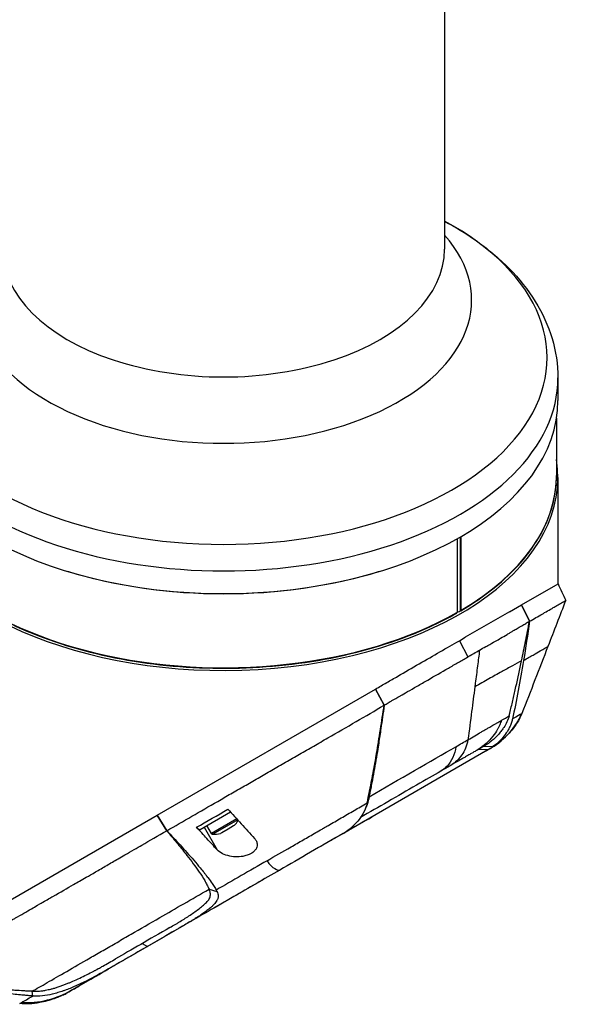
# Model space of a CAD drawing. Header units: millimetres. Extents: x 0 to 4378, y 0 to 2376.
# Tile 265 of 299: x 2780 to 2878, y 1511 to 1685. Entities that reach past the tile are written whole.
import ezdxf

# ---------------------------------------------------------------- set-up
doc = ezdxf.new("R2010")
doc.units = ezdxf.units.MM
doc.header["$LTSCALE"] = 0.2
doc.layers.add('01_Object Line', color=4, linetype='Continuous')

# ---------------------------------------------------------------- blocks, each defined once
blk = doc.blocks.new('A$Ce83b9b79')
for p, q in [((235.53, 806.42), (235.53, 624.82)), ((255.53, 602.14), (255.53, 598.13)), ((255.28, 595), (255.28, 584.91)), ((255.53, 584.58), (255.53, 565.82)), ((237.72, 573.74), (237.72, 560.72)), ((238.28, 574.07), (238.28, 561.04)), ((238.42, 574.15), (238.42, 561.13)), ((249.1, 562.11), (255.54, 565.82)), ((246.96, 560.87), (249.09, 562.1)), ((249.1, 562.11), (249.09, 562.1)), ((250.5, 559.19), (249.09, 562.1)), ((249.1, 562.11), (250.52, 559.19)), ((246.96, 560.87), (239.15, 556.36)), ((250.5, 559.19), (250.52, 559.19)), ((238.13, 555.77), (239.15, 556.36)), ((238.13, 555.77), (239.6, 552.89)), ((241.15, 549.85), (241.15, 549.85)), ((184.82, 524.99), (223.33, 547.23)), ((223.35, 547.24), (223.33, 547.23)), ((224.86, 544.37), (223.33, 547.23)), ((223.35, 547.24), (224.87, 544.39)), ((244, 537.02), (242.43, 537.12)), ((243.15, 536.48), (218.96, 522.52)), ((243.15, 536.48), (241.51, 536.59)), ((195.66, 527.51), (195.66, 527.51)), ((156.22, 508.48), (184.81, 524.99)), ((184.82, 524.99), (184.81, 524.99)), ((186.5, 522.24), (184.81, 524.99)), ((184.82, 524.99), (186.52, 522.24)), ((192.39, 522.44), (197.77, 525.54)), ((189.79, 524.13), (189.79, 524.13)), ((190.19, 524.36), (190.19, 524.36)), ((194.38, 521.75), (193.59, 523.13)), ((198.86, 524.33), (194.38, 521.75)), ((194.47, 524.4), (194.47, 524.4)), ((199.02, 524.15), (194.61, 521.61)), ((198.31, 523.08), (197.32, 522.51)), ((198.42, 523.15), (198.31, 523.08)), ((186.5, 522.24), (186.52, 522.24)), ((191.77, 522.84), (191.77, 522.84)), ((193.11, 522.85), (195.41, 518.86)), ((196.22, 521.88), (196, 521.75)), ((197.32, 522.51), (196.22, 521.88)), ((218.96, 522.52), (217.75, 521.82)), ((218.96, 522.52), (218.77, 522.53)), ((203.6, 513.64), (194.78, 508.55)), ((193.97, 511.92), (195.36, 511.5)), ((193.16, 509.25), (193.16, 509.25)), ((194.78, 508.55), (194.77, 508.55)), ((188.41, 505.95), (188.41, 505.95)), ((188.79, 506.17), (188.79, 506.17)), ((189.53, 505.52), (169.11, 493.73)), ((182.14, 502.31), (183.09, 501.81)), ((162.86, 493.07), (162.77, 493.91)), ((169.11, 493.73), (168.9, 493.61)), ((169.71, 494.08), (169.72, 494.08))]:
    blk.add_line(p, q)
for centre, radius, start, end in [((194.81, 526.61), 5, 316.2602, 329.3174), ((194.62, 521.89), 0.28, 210, 267.7308), ((194.81, 526.61), 5, 267.7308, 283.7398)]:
    blk.add_arc(centre, radius, start, end)
for centre, major_axis, ratio, start_param, end_param in [((196.53, 605.72), (-57.09, 0), 0.57735, 5.464399, 10.243564), ((196.53, 615.86), (-43.77, 0), 0.57735, 5.811978, 9.895986), ((196.53, 624.82), (-39, 0), 0.57735, 0, 3.141593), ((196.53, 602.14), (-59, 0), 0.57735, 0, 3.141593), ((196.53, 598.13), (59, 0), 0.57735, 3.141593, 6.283185), ((196.53, 584.58), (59, 0), 0.57735, 3.355979, 6.375275), ((196.53, 584.91), (-58.75, 0), 0.57735, 0, 2.347684), ((196.53, 584.91), (58.75, 0), 0.57735, 5.506298, 6.283185), ((196.53, 597.97), (58.75, 0), 0.57735, 4.224569, 5.200208), ((237.57, 560.8), (0.1, -0.173), 0.57735, 6.278955, 7.068567), ((238.28, 561.21), (0.1, -0.173), 0.57735, 5.508442, 7.068564), ((140.04, 476.94), (103.32, 59.66), 0.00002, 6.21956, 6.220464), ((140.04, 476.94), (103.32, 59.66), 0.00002, 6.262744, 6.282391), ((179.93, 499.97), (66.45, 38.37), 0.000088, 0.870588, 0.965681), ((190.89, 525.05), (-1.51, 2.61), 0.17703, 2.466786, 3.141724), ((220.51, 526.36), (62.75, 36.23), 0.000016, 1.833717, 1.985474), ((162.62, 510.27), (-1.46, 2.62), 0.788394, 4.170763, 4.170769), ((184.72, 530.06), (8.62, -22.2), 0.643813, 0.08711, 0.104264), ((229.88, 531.75), (69.35, 40.02), 0.000011, 3.255298, 3.401154)]:
    blk.add_ellipse(centre, major_axis=major_axis, ratio=ratio, start_param=start_param, end_param=end_param)
for points, knots in [([(235.53, 629.79), (237.42, 628.77), (239.22, 627.67), (243.1, 624.94), (245.11, 623.26), (248.68, 619.64), (250.23, 617.69), (252.8, 613.56), (253.81, 611.38), (255.17, 606.84), (255.53, 604.49), (255.53, 602.14)], [4.6777091, 4.6777091, 4.6777091, 4.6777091, 4.8092514, 4.8092514, 4.9813853, 4.9813853, 5.1535193, 5.1535193, 5.3256532, 5.3256532, 5.4977871, 5.4977871, 5.4977871, 5.4977871]), ([(137.78, 584.91), (137.78, 581.29), (138.78, 577.67), (142.7, 570.8), (145.62, 567.54), (153.08, 561.72), (157.63, 559.16), (167.9, 554.99), (173.61, 553.39), (185.61, 551.3), (191.9, 550.82), (204.43, 551.02), (210.66, 551.7), (222.45, 554.17), (227.99, 555.96), (234.58, 558.96), (236.16, 559.77), (237.67, 560.63)], [5.497787, 5.497787, 5.497787, 5.497787, 5.815627, 5.815627, 6.135019, 6.135019, 6.455516, 6.455516, 6.776069, 6.776069, 7.096524, 7.096524, 7.416945, 7.416945, 7.737415, 7.737415, 7.845462, 7.845462, 7.845462, 7.845462]), ([(238.38, 561.04), (240.52, 562.29), (242.48, 563.64), (246.03, 566.5), (247.61, 568.01), (250.35, 571.16), (251.51, 572.79), (253.38, 576.15), (254.09, 577.88), (255.04, 581.37), (255.28, 583.14), (255.28, 584.91)], [1.5793155, 1.5793155, 1.5793155, 1.5793155, 1.7346913, 1.7346913, 1.8900671, 1.8900671, 2.0454429, 2.0454429, 2.2008187, 2.2008187, 2.3561945, 2.3561945, 2.3561945, 2.3561945]), ([(250.52, 559.19), (251.28, 559.63), (252.04, 560.06), (252.76, 560.47), (253.01, 560.62), (253.33, 560.8), (253.68, 561.01), (254.13, 561.26), (254.37, 561.4), (254.48, 561.47), (254.8, 561.65), (255.01, 561.78), (255.16, 561.86), (255.37, 561.98), (255.55, 562.09), (255.72, 562.19), (256.06, 562.38), (256.31, 562.53), (256.5, 562.64), (256.51, 562.64), (256.51, 562.64), (256.51, 562.64), (256.63, 562.71), (256.79, 562.8), (256.86, 562.85), (256.89, 562.86), (256.9, 562.87), (256.9, 562.87)], [-1, -1, -1, -1, -0.875, -0.875, -0.875, -0.8125, -0.8125, -0.8125, -0.75, -0.75, -0.75, -0.6875, -0.6875, -0.6875, -0.625, -0.625, -0.625, -0.5000062, -0.5000062, -0.5000062, -0.4961503, -0.4961503, -0.4961503, -0.375, -0.375, -0.375, -0.3312562, -0.3312562, -0.3312562, -0.3312562]), ([(241.7, 554.11), (242.07, 554.32), (242.42, 554.52), (242.9, 554.79), (243.02, 554.85), (243.61, 555.18), (244.08, 555.45), (244.82, 555.86), (245.12, 556.03), (245.81, 556.42), (246.19, 556.65), (246.75, 556.98), (246.94, 557.08), (247.28, 557.29), (247.43, 557.38), (247.72, 557.56), (247.85, 557.64), (248.22, 557.86), (248.45, 558), (248.82, 558.22), (248.99, 558.32), (249.37, 558.53), (249.62, 558.68), (249.94, 558.87), (250.07, 558.94), (250.24, 559.04), (250.31, 559.08), (250.4, 559.13), (250.45, 559.16), (250.5, 559.19)], [0, 0, 0, 0, 0.166671, 0.166671, 0.221871, 0.221871, 0.444489, 0.444489, 0.598255, 0.598255, 0.802929, 0.802929, 0.904924, 0.904924, 0.994423, 0.994423, 1.072733, 1.072733, 1.212093, 1.212093, 1.315259, 1.315259, 1.467472, 1.467472, 1.537706, 1.537706, 1.574978, 1.574978, 1.639288, 1.639288, 1.639288, 1.639288]), ([(249.11, 552.23), (249.35, 553.38), (249.59, 554.53), (250.05, 556.86), (250.28, 558.03), (250.5, 559.19)], [0.0000004, 0.0000004, 0.0000004, 0.0000004, 0.4665484, 0.4665484, 0.9319989, 0.9319989, 0.9319989, 0.9319989]), ([(223.35, 547.24), (223.68, 547.43), (224.01, 547.62), (224.34, 547.81), (224.66, 548), (224.99, 548.19), (225.32, 548.37), (225.64, 548.56), (225.97, 548.75), (226.3, 548.94), (226.62, 549.13), (226.94, 549.31), (227.27, 549.5), (228.56, 550.24), (229.82, 550.98), (231.07, 551.69), (232.31, 552.41), (233.53, 553.11), (234.71, 553.8), (235.89, 554.48), (237.03, 555.14), (238.13, 555.77)], [-1, -1, -1, -1, -0.9375, -0.9375, -0.9375, -0.875, -0.875, -0.875, -0.8125, -0.8125, -0.8125, -0.75, -0.75, -0.75, -0.5, -0.5, -0.5, -0.25, -0.25, -0.25, 0, 0, 0, 0]), ([(249.46, 552.27), (250.1, 552.64), (250.66, 552.96), (251.63, 553.52), (252.04, 553.76), (252.72, 554.15), (252.99, 554.31), (253.41, 554.55), (253.56, 554.64), (253.72, 554.74), (253.76, 554.76), (253.76, 554.76)], [0, 0, 0, 0, 0.125, 0.125, 0.25, 0.25, 0.375, 0.375, 0.5, 0.5, 0.6008592, 0.6008592, 0.6008592, 0.6008592]), ([(224.87, 544.39), (225.1, 544.52), (225.33, 544.66), (225.82, 544.94), (226.1, 545.1), (226.7, 545.45), (227.16, 545.71), (227.71, 546.03), (227.77, 546.06), (228.41, 546.44), (229.46, 547.04), (231.31, 548.11), (231.94, 548.47), (233.79, 549.54), (235.01, 550.24), (236.78, 551.26), (237.36, 551.59), (238.5, 552.24), (239.05, 552.57), (239.6, 552.89)], [-1.925983, -1.925983, -1.925983, -1.925983, -1.875869, -1.875869, -1.820686, -1.820686, -1.653095, -1.653095, -1.624088, -1.624088, -1.164895, -1.164895, -0.929585, -0.929585, -0.463526, -0.463526, -0.231599, -0.231599, 0, 0, 0, 0]), ([(239.6, 552.89), (239.84, 553.04), (240.24, 553.27), (241.02, 553.71), (241.36, 553.91), (241.7, 554.11)], [-0.3421384, -0.3421384, -0.3421384, -0.3421384, -0.1542602, -0.1542602, -0.0000058, -0.0000058, -0.0000058, -0.0000058]), ([(241.7, 554.11), (241.58, 553.18), (241.46, 552.25), (241.34, 551.33), (241.21, 550.31), (241.08, 549.29), (240.95, 548.27), (240.92, 548.05), (240.89, 547.84), (240.86, 547.62)], [0.0000102, 0.0000102, 0.0000102, 0.0000102, 0.1757406, 0.1757406, 0.1757406, 0.3694067, 0.3694067, 0.3694067, 0.4102717, 0.4102717, 0.4102717, 0.4102717]), ([(249.11, 552.23), (248.63, 551.96), (248.09, 551.66), (247.21, 551.17), (246.91, 551), (246.43, 550.74), (246.26, 550.65), (245.93, 550.47), (245.76, 550.37), (245.23, 550.08), (244.86, 549.88), (244.1, 549.46), (243.72, 549.24), (242.93, 548.8), (242.53, 548.57), (241.71, 548.11), (241.29, 547.87), (240.86, 547.62)], [0, 0, 0, 0, 0.25, 0.25, 0.375, 0.375, 0.4375, 0.4375, 0.5, 0.5, 0.625, 0.625, 0.75, 0.75, 0.875, 0.875, 1, 1, 1, 1]), ([(247.1, 543.28), (247.28, 544), (247.45, 544.73), (247.79, 546.19), (247.96, 546.92), (248.47, 549.17), (248.79, 550.7), (249.11, 552.23)], [0.000002, 0.000002, 0.000002, 0.000002, 0.303764, 0.303764, 0.607969, 0.607969, 1.235162, 1.235162, 1.235162, 1.235162]), ([(249.46, 552.27), (249.15, 550.44), (248.85, 548.67), (248.52, 546.96), (248.2, 545.24), (247.87, 543.57), (247.51, 541.95)], [0.3954379, 0.3954379, 0.3954379, 0.3954379, 0.6978194, 0.6978194, 0.6978194, 0.9999999, 0.9999999, 0.9999999, 0.9999999]), ([(240.86, 547.62), (240.68, 546.17), (240.49, 544.73), (240.3, 543.28), (240.08, 541.62), (239.87, 539.95), (239.65, 538.29)], [0.4102717, 0.4102717, 0.4102717, 0.4102717, 0.6847034, 0.6847034, 0.6847034, 1, 1, 1, 1]), ([(186.52, 522.24), (189.42, 523.91), (192.41, 525.64), (195.5, 527.42), (196.28, 527.87), (197.05, 528.32), (197.84, 528.77), (198.62, 529.22), (199.41, 529.67), (200.21, 530.13), (200.6, 530.36), (201, 530.59), (201.4, 530.82), (201.8, 531.05), (202.2, 531.28), (202.61, 531.51), (203.01, 531.74), (203.41, 531.97), (203.81, 532.21), (204.22, 532.44), (204.62, 532.68), (205.03, 532.91), (205.84, 533.38), (206.66, 533.85), (207.48, 534.32), (208.3, 534.79), (209.12, 535.26), (209.94, 535.74), (210.77, 536.21), (211.6, 536.69), (212.43, 537.17), (213.26, 537.65), (214.09, 538.13), (214.92, 538.61), (216.59, 539.57), (218.25, 540.53), (219.91, 541.49), (221.58, 542.46), (223.23, 543.42), (224.86, 544.37)], [0, 0, 0, 0, 0.25, 0.25, 0.25, 0.3125, 0.3125, 0.3125, 0.375, 0.375, 0.375, 0.40625, 0.40625, 0.40625, 0.4375, 0.4375, 0.4375, 0.46875, 0.46875, 0.46875, 0.5, 0.5, 0.5, 0.5625, 0.5625, 0.5625, 0.625, 0.625, 0.625, 0.6875, 0.6875, 0.6875, 0.75, 0.75, 0.75, 0.875, 0.875, 0.875, 1, 1, 1, 1]), ([(221.85, 527.13), (222.01, 527.8), (222.14, 528.48), (222.28, 529.16), (222.29, 529.2), (222.29, 529.23), (222.3, 529.27), (222.43, 529.93), (222.57, 530.59), (222.69, 531.25), (222.71, 531.32), (222.72, 531.39), (222.73, 531.46), (222.86, 532.1), (222.98, 532.75), (223.09, 533.39), (223.11, 533.49), (223.13, 533.58), (223.14, 533.67), (223.26, 534.31), (223.37, 534.95), (223.48, 535.59), (223.5, 535.69), (223.52, 535.8), (223.53, 535.91), (223.64, 536.55), (223.75, 537.18), (223.85, 537.82), (223.86, 537.84), (223.86, 537.87), (223.87, 537.9), (223.98, 538.62), (224.1, 539.35), (224.21, 540.08), (224.44, 541.51), (224.65, 542.94), (224.86, 544.37)], [0, 0, 0, 0, 0.1206948, 0.1206948, 0.1206948, 0.1274688, 0.1274688, 0.1274688, 0.2438816, 0.2438816, 0.2438816, 0.256112, 0.256112, 0.256112, 0.3692231, 0.3692231, 0.3692231, 0.3854414, 0.3854414, 0.3854414, 0.4964218, 0.4964218, 0.4964218, 0.5152549, 0.5152549, 0.5152549, 0.6251524, 0.6251524, 0.6251524, 0.6298026, 0.6298026, 0.6298026, 0.7550606, 0.7550606, 0.7550606, 1, 1, 1, 1]), ([(224.87, 544.39), (224.67, 542.96), (224.48, 541.6), (224.29, 540.3), (224.16, 539.42), (224.03, 538.56), (223.9, 537.72), (223.82, 537.22), (223.75, 536.72), (223.67, 536.23), (223.44, 534.83), (223.21, 533.49), (222.97, 532.2), (222.85, 531.54), (222.73, 530.88), (222.6, 530.21), (222.53, 529.88), (222.47, 529.55), (222.41, 529.21), (222.34, 528.89), (222.29, 528.63), (222.25, 528.43), (222.24, 528.35), (222.22, 528.28), (222.21, 528.22)], [0.0000737, 0.0000737, 0.0000737, 0.0000737, 0.25, 0.25, 0.25, 0.4058701, 0.4058701, 0.4058701, 0.5, 0.5, 0.5, 0.75, 0.75, 0.75, 0.875, 0.875, 0.875, 0.9375, 0.9375, 0.9375, 0.9829974, 0.9829974, 0.9829974, 0.9999998, 0.9999998, 0.9999998, 0.9999998]), ([(246.91, 542.49), (246.82, 542.14), (246.69, 541.8), (246.36, 541.09), (246.18, 540.77), (245.86, 540.28), (245.73, 540.09), (245.52, 539.8), (245.44, 539.7), (245.27, 539.49), (245.17, 539.38), (244.89, 539.06), (244.69, 538.85), (244.33, 538.51), (244.17, 538.36), (243.77, 538.02), (243.52, 537.82), (243.12, 537.55), (242.99, 537.46), (242.72, 537.28), (242.58, 537.2), (242.43, 537.12)], [-1.073421, -1.073421, -1.073421, -1.073421, -0.902098, -0.902098, -0.749165, -0.749165, -0.648905, -0.648905, -0.59156, -0.59156, -0.52565, -0.52565, -0.394132, -0.394132, -0.295251, -0.295251, -0.147629, -0.147629, -0.073806, -0.073806, 0, 0, 0, 0]), ([(249.17, 542.92), (248.9, 542.2), (248.52, 541.53), (247.51, 540.08), (246.84, 539.33), (245.77, 538.32), (245.41, 538.02), (244.66, 537.43), (244.27, 537.15), (243.88, 536.91)], [0, 0, 0, 0, 0.2282958, 0.2282958, 0.5289704, 0.5289704, 0.6700251, 0.6700251, 0.8124596, 0.8124596, 0.8124596, 0.8124596]), ([(245.54, 541.7), (245.64, 541.76), (245.77, 541.83), (245.92, 541.92), (246.13, 542.04), (246.24, 542.1), (246.28, 542.12), (246.5, 542.25), (246.71, 542.38), (246.91, 542.49)], [-1, -1, -1, -1, -0.75, -0.75, -0.75, -0.5, -0.5, -0.5, -0.0001638, -0.0001638, -0.0001638, -0.0001638]), ([(246.91, 542.49), (246.91, 542.51), (246.92, 542.53), (246.93, 542.57), (246.93, 542.59), (246.94, 542.61)], [0.00009691, 0.00009691, 0.00009691, 0.00009691, 0.01189059, 0.01189059, 0.02363788, 0.02363788, 0.02363788, 0.02363788]), ([(246.94, 542.61), (246.94, 542.62), (246.94, 542.62), (246.94, 542.62), (246.95, 542.66), (246.96, 542.7), (246.97, 542.75), (246.98, 542.79), (246.99, 542.83), (247, 542.87), (247.01, 542.91), (247.02, 542.96), (247.03, 543), (247.04, 543.04), (247.05, 543.08), (247.06, 543.12), (247.07, 543.16), (247.08, 543.21), (247.09, 543.25), (247.1, 543.26), (247.1, 543.27), (247.1, 543.28)], [0.0018334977, 0.0018334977, 0.0018334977, 0.0018334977, 0.001846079, 0.001846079, 0.001846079, 0.0020216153, 0.0020216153, 0.0020216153, 0.0021970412, 0.0021970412, 0.0021970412, 0.0023726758, 0.0023726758, 0.0023726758, 0.0025477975, 0.0025477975, 0.0025477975, 0.0027235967, 0.0027235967, 0.0027235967, 0.0027691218, 0.0027691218, 0.0027691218, 0.0027691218]), ([(239.65, 538.29), (240.07, 538.54), (240.47, 538.77), (240.86, 538.99), (241.24, 539.21), (241.62, 539.43), (241.99, 539.65), (242.07, 539.69), (242.15, 539.74), (242.23, 539.78), (242.52, 539.95), (242.8, 540.11), (243.07, 540.27), (243.18, 540.33), (243.29, 540.4), (243.4, 540.46), (243.55, 540.55), (243.78, 540.68), (244.06, 540.84), (244.2, 540.92), (244.35, 541.01), (244.51, 541.1), (244.64, 541.18), (244.78, 541.26), (244.93, 541.34), (245.12, 541.46), (245.33, 541.57), (245.54, 541.7)], [0, 0, 0, 0, 0.1719472, 0.1719472, 0.1719472, 0.3438944, 0.3438944, 0.3438944, 0.3809524, 0.3809524, 0.3809524, 0.5158418, 0.5158418, 0.5158418, 0.5714286, 0.5714286, 0.5714286, 0.7453821, 0.7453821, 0.7453821, 0.830817, 0.830817, 0.830817, 0.9018777, 0.9018777, 0.9018777, 1, 1, 1, 1]), ([(245.54, 541.7), (245.53, 541.64), (245.51, 541.59), (245.49, 541.53), (245.4, 541.25), (245.29, 540.96), (245.16, 540.69), (245.08, 540.53), (245, 540.38), (244.92, 540.22), (244.88, 540.15), (244.8, 540), (244.66, 539.78), (244.45, 539.45), (244.16, 539.03), (243.76, 538.57), (243.37, 538.12), (242.95, 537.71), (242.51, 537.34), (242.4, 537.25), (242.29, 537.16), (242.17, 537.07), (242.12, 537.02), (242, 536.93), (241.82, 536.81), (241.57, 536.63), (241.31, 536.47), (241.06, 536.33)], [0.0000936, 0.0000936, 0.0000936, 0.0000936, 0.0237319, 0.0237319, 0.0237319, 0.1428571, 0.1428571, 0.1428571, 0.2142857, 0.2142857, 0.2142857, 0.2857143, 0.2857143, 0.2857143, 0.5, 0.5, 0.5, 0.75, 0.75, 0.75, 0.8125, 0.8125, 0.8125, 0.875, 0.875, 0.875, 1, 1, 1, 1]), ([(247.51, 541.95), (247.49, 541.85), (247.47, 541.76), (247.44, 541.67), (247.38, 541.43), (247.3, 541.2), (247.22, 540.98), (247.13, 540.76), (247.03, 540.55), (246.93, 540.35), (246.82, 540.14), (246.71, 539.95), (246.6, 539.76), (246.36, 539.38), (246.1, 539.04), (245.83, 538.71), (245.56, 538.39), (245.27, 538.08), (244.96, 537.8), (244.65, 537.52), (244.33, 537.26), (244, 537.02)], [-1, -1, -1, -1, -0.960972, -0.960972, -0.960972, -0.8541973, -0.8541973, -0.8541973, -0.7474227, -0.7474227, -0.7474227, -0.640648, -0.640648, -0.640648, -0.4270987, -0.4270987, -0.4270987, -0.2135493, -0.2135493, -0.2135493, 0, 0, 0, 0]), ([(239.65, 538.29), (239.56, 537.74), (239.41, 537.25), (239.22, 536.81), (239.03, 536.37), (238.81, 535.97), (238.56, 535.61), (238.3, 535.23), (238.02, 534.89), (237.7, 534.59), (237.38, 534.28), (237.03, 534), (236.63, 533.77)], [0, 0, 0, 0, 0.247386, 0.247386, 0.247386, 0.494772, 0.494772, 0.494772, 0.747386, 0.747386, 0.747386, 1, 1, 1, 1]), ([(242.43, 537.12), (242.34, 537.07), (242.24, 537.01), (242.13, 536.95), (241.88, 536.8), (241.57, 536.62), (241.22, 536.42)], [-1, -1, -1, -1, -0.7241178, -0.7241178, -0.7241178, -0.0920505, -0.0920505, -0.0920505, -0.0920505]), ([(241.06, 536.33), (240.87, 536.22), (240.6, 536.06), (240.23, 535.85), (240.16, 535.81), (240.08, 535.76), (239.99, 535.71), (239.73, 535.56), (239.47, 535.41), (239.22, 535.26), (239.03, 535.16), (238.84, 535.05), (238.65, 534.94)], [-1, -1, -1, -1, -0.586918, -0.586918, -0.586918, -0.5, -0.5, -0.5, -0.211781, -0.211781, -0.211781, 0, 0, 0, 0]), ([(243.19, 536.5), (243.09, 536.44), (242.96, 536.37), (242.65, 536.19), (242.45, 536.08), (242.23, 535.95)], [0.5823729, 0.5823729, 0.5823729, 0.5823729, 0.9004598, 0.9004598, 1.2669951, 1.2669951, 1.2669951, 1.2669951]), ([(238.65, 534.94), (238.45, 534.82), (238.24, 534.7), (238.02, 534.57), (237.59, 534.33), (237.13, 534.06), (236.63, 533.77)], [-1, -1, -1, -1, -0.662973, -0.662973, -0.662973, 0, 0, 0, 0]), ([(234.88, 532.76), (233.57, 532.01), (232.1, 531.15), (228.94, 529.33), (227.22, 528.34), (223.9, 526.42), (222.28, 525.49), (220.68, 524.56)], [0, 0, 0, 0, 0.557684, 0.557684, 1.151594, 1.151594, 1.708804, 1.708804, 1.708804, 1.708804]), ([(222.21, 528.22), (222.11, 527.77), (222.02, 527.31), (221.83, 526.75), (221.79, 526.65), (221.74, 526.55)], [0.0000092, 0.0000092, 0.0000092, 0.0000092, 0.1933782, 0.1933782, 0.239512, 0.239512, 0.239512, 0.239512]), ([(204.2, 516.94), (205.59, 517.74), (206.99, 518.55), (208.43, 519.38), (208.78, 519.58), (209.14, 519.79), (209.5, 520), (209.86, 520.21), (210.23, 520.42), (210.59, 520.63), (211.32, 521.05), (212.05, 521.47), (212.79, 521.9), (213.16, 522.11), (213.53, 522.32), (213.9, 522.54), (214.09, 522.65), (214.27, 522.75), (214.46, 522.86), (214.64, 522.97), (214.83, 523.08), (215.02, 523.18), (215.39, 523.4), (215.77, 523.62), (216.15, 523.83), (216.52, 524.05), (216.9, 524.27), (217.28, 524.49), (217.65, 524.71), (218.03, 524.92), (218.41, 525.14), (218.79, 525.36), (219.17, 525.58), (219.56, 525.8), (220.32, 526.24), (221.08, 526.69), (221.85, 527.13)], [-1, -1, -1, -1, -0.75, -0.75, -0.75, -0.6875, -0.6875, -0.6875, -0.625, -0.625, -0.625, -0.5, -0.5, -0.5, -0.4375, -0.4375, -0.4375, -0.40625, -0.40625, -0.40625, -0.375, -0.375, -0.375, -0.3125, -0.3125, -0.3125, -0.25, -0.25, -0.25, -0.1875, -0.1875, -0.1875, -0.125, -0.125, -0.125, 0, 0, 0, 0]), ([(221.85, 527.13), (221.76, 526.72), (221.49, 525.6), (220.14, 523.84), (219.81, 523.47), (219.1, 522.8), (218.73, 522.48), (218.34, 522.2)], [0.0000064, 0.0000064, 0.0000064, 0.0000064, 0.1740467, 0.1740467, 0.2246228, 0.2246228, 0.2745832, 0.2745832, 0.2745832, 0.2745832]), ([(197.31, 526.04), (198.09, 525.18), (198.87, 524.32), (200.44, 522.59), (201.22, 521.73), (201.98, 520.89)], [0.000001, 0.000001, 0.000001, 0.000001, 0.550472, 0.550472, 1.110624, 1.110624, 1.110624, 1.110624]), ([(140.59, 495.72), (140.87, 495.88), (141.21, 496.09), (141.65, 496.34), (142, 496.54), (142.44, 496.79), (143.01, 497.12), (143.08, 497.16), (143.23, 497.25), (143.47, 497.38), (143.56, 497.44), (143.68, 497.5), (143.81, 497.58), (144.15, 497.77), (144.44, 497.94), (144.67, 498.07), (145.14, 498.34), (145.76, 498.7), (146.59, 499.18), (146.99, 499.41), (147.39, 499.65), (147.81, 499.89), (148.12, 500.07), (148.43, 500.25), (148.75, 500.43), (149.51, 500.87), (150.32, 501.34), (151.16, 501.83), (151.46, 502), (151.82, 502.21), (152.26, 502.46), (152.77, 502.76), (153.16, 502.99), (153.43, 503.15), (153.6, 503.24), (153.72, 503.31), (153.78, 503.35), (154.24, 503.61), (154.71, 503.88), (155.18, 504.16), (155.82, 504.53), (156.31, 504.81), (156.63, 505), (156.65, 505.01), (156.66, 505.02), (156.68, 505.03), (157.65, 505.59), (158.65, 506.16), (159.69, 506.77), (159.86, 506.87), (160.03, 506.96), (160.2, 507.06), (161.19, 507.63), (162.12, 508.17), (162.96, 508.65), (163.18, 508.78), (163.56, 508.99), (164.1, 509.31), (164.27, 509.41), (164.46, 509.51), (164.67, 509.63), (165.39, 510.05), (165.98, 510.39), (166.42, 510.64), (167.74, 511.4), (168.96, 512.1), (170.08, 512.75), (170.76, 513.13), (171.49, 513.56), (172.28, 514.02), (172.8, 514.32), (173.35, 514.63), (173.92, 514.96), (174.58, 515.34), (175.24, 515.72), (175.91, 516.11), (176.57, 516.5), (177.25, 516.89), (177.94, 517.29), (178.35, 517.53), (178.75, 517.76), (179.14, 517.98), (180.27, 518.64), (181.27, 519.22), (182.13, 519.71), (183.5, 520.5), (184.95, 521.34), (186.5, 522.24)], [-1, -1, -1, -1, -0.9375, -0.9375, -0.9375, -0.875, -0.875, -0.875, -0.8528979, -0.8528979, -0.8528979, -0.84375, -0.84375, -0.84375, -0.8125, -0.8125, -0.8125, -0.75, -0.75, -0.75, -0.7138981, -0.7138981, -0.7138981, -0.6875, -0.6875, -0.6875, -0.625, -0.625, -0.625, -0.5982143, -0.5982143, -0.5982143, -0.5763525, -0.5763525, -0.5763525, -0.5625, -0.5625, -0.5625, -0.53125, -0.53125, -0.53125, -0.5, -0.5, -0.5, -0.4990096, -0.4990096, -0.4990096, -0.4375, -0.4375, -0.4375, -0.4283694, -0.4283694, -0.4283694, -0.375, -0.375, -0.375, -0.3512462, -0.3512462, -0.3512462, -0.34375, -0.34375, -0.34375, -0.3125, -0.3125, -0.3125, -0.25, -0.25, -0.25, -0.2121786, -0.2121786, -0.2121786, -0.1875, -0.1875, -0.1875, -0.15625, -0.15625, -0.15625, -0.125, -0.125, -0.125, -0.1091039, -0.1091039, -0.1091039, -0.0625, -0.0625, -0.0625, 0, 0, 0, 0]), ([(186.5, 522.24), (186.59, 522.13), (186.68, 522.02), (187.34, 521.24), (187.9, 520.57), (188.99, 519.23), (189.53, 518.56), (190.8, 516.94), (191.61, 515.86), (192.59, 514.44), (192.92, 513.94), (193.35, 513.19), (193.48, 512.94), (193.74, 512.42), (193.84, 512.17), (193.97, 511.92)], [-2.140307, -2.140307, -2.140307, -2.140307, -2.071245, -2.071245, -1.648117, -1.648117, -1.228346, -1.228346, -0.636843, -0.636843, -0.321811, -0.321811, -0.164589, -0.164589, 0, 0, 0, 0]), ([(186.52, 522.24), (187.3, 521.4), (188.08, 520.57), (188.85, 519.73), (189.67, 518.83), (190.48, 517.93), (191.26, 517.03), (191.66, 516.58), (192.04, 516.12), (192.42, 515.67), (192.65, 515.39), (192.88, 515.11), (193.1, 514.84)], [-1, -1, -1, -1, -0.7573218, -0.7573218, -0.7573218, -0.4967513, -0.4967513, -0.4967513, -0.3664661, -0.3664661, -0.3664661, -0.2872955, -0.2872955, -0.2872955, -0.2872955]), ([(195.41, 518.86), (194.8, 519.53), (194.2, 520.18), (192.99, 521.51), (192.38, 522.18), (191.77, 522.84)], [0.000001, 0.000001, 0.000001, 0.000001, 0.4368792, 0.4368792, 0.8702118, 0.8702118, 0.8702118, 0.8702118]), ([(217.62, 521.74), (217.72, 521.8), (217.82, 521.86), (218.07, 522.01), (218.2, 522.11), (218.34, 522.2)], [0.0247868, 0.0247868, 0.0247868, 0.0247868, 0.0865317, 0.0865317, 0.1730601, 0.1730601, 0.1730601, 0.1730601]), ([(201.98, 520.89), (202.13, 520.73), (202.24, 520.56), (202.41, 520.18), (202.46, 519.97), (202.46, 519.49), (202.38, 519.21), (202.11, 518.81), (202, 518.67), (201.75, 518.45), (201.63, 518.36), (201.36, 518.19), (201.21, 518.11), (200.81, 517.93), (200.55, 517.85), (199.85, 517.68), (199.4, 517.63), (198.5, 517.62), (198.05, 517.67), (197.16, 517.85), (196.73, 518), (195.97, 518.37), (195.65, 518.6), (195.41, 518.86)], [-1.233507, -1.233507, -1.233507, -1.233507, -1.130725, -1.130725, -1.019151, -1.019151, -0.880702, -0.880702, -0.809203, -0.809203, -0.755026, -0.755026, -0.69834, -0.69834, -0.615166, -0.615166, -0.479801, -0.479801, -0.336168, -0.336168, -0.170407, -0.170407, -0.000001, -0.000001, -0.000001, -0.000001]), ([(206.46, 515.3), (203.63, 513.66), (200.91, 512.09), (195.23, 508.81), (192.3, 507.12), (189.57, 505.55)], [0.000015, 0.000015, 0.000015, 0.000015, 1.123547, 1.123547, 2.483622, 2.483622, 2.483622, 2.483622]), ([(193.77, 513.96), (193.69, 514.07), (193.61, 514.19), (193.52, 514.3), (193.51, 514.31), (193.5, 514.32), (193.5, 514.33), (193.46, 514.37), (193.43, 514.41), (193.4, 514.46), (193.3, 514.58), (193.2, 514.71), (193.1, 514.84)], [0.00589664, 0.00589664, 0.00589664, 0.00589664, 0.006613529, 0.006613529, 0.006613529, 0.006685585, 0.006685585, 0.006685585, 0.006959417, 0.006959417, 0.006959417, 0.00777951, 0.00777951, 0.00777951, 0.00777951]), ([(193.77, 513.96), (194.04, 513.61), (194.29, 513.26), (194.53, 512.91), (194.68, 512.67), (194.83, 512.44), (194.98, 512.2), (195.05, 512.09), (195.12, 511.97), (195.18, 511.85), (195.2, 511.82), (195.21, 511.79), (195.23, 511.76)], [-0.2047521, -0.2047521, -0.2047521, -0.2047521, -0.1058955, -0.1058955, -0.1058955, -0.0407529, -0.0407529, -0.0407529, -0.0081816, -0.0081816, -0.0081816, 0, 0, 0, 0]), ([(162.77, 493.91), (163.51, 494.34), (164.4, 494.85), (165.42, 495.44), (166.44, 496.03), (167.59, 496.69), (168.86, 497.42), (170.12, 498.15), (171.5, 498.95), (172.98, 499.8), (173.72, 500.23), (174.49, 500.67), (175.28, 501.13), (176.08, 501.59), (176.9, 502.07), (177.73, 502.54), (178.55, 503.02), (179.37, 503.49), (180.21, 503.98), (181.82, 504.91), (183.53, 505.89), (185.3, 506.92), (186.66, 507.7), (188.06, 508.51), (189.5, 509.34), (190.95, 510.17), (192.44, 511.03), (193.97, 511.92)], [0, 0, 0, 0, 0.1448174, 0.1448174, 0.1448174, 0.2896349, 0.2896349, 0.2896349, 0.4344523, 0.4344523, 0.4344523, 0.506861, 0.506861, 0.506861, 0.5792697, 0.5792697, 0.5792697, 0.6516784, 0.6516784, 0.6516784, 0.7896349, 0.7896349, 0.7896349, 0.8948175, 0.8948175, 0.8948175, 1, 1, 1, 1]), ([(187.08, 505.16), (187.39, 505.34), (187.69, 505.52), (187.99, 505.7), (188.14, 505.78), (188.29, 505.87), (188.44, 505.96), (188.59, 506.05), (188.74, 506.14), (188.89, 506.23), (189.18, 506.41), (189.48, 506.6), (189.78, 506.79), (190.36, 507.16), (190.94, 507.54), (191.49, 507.93), (191.76, 508.12), (192.03, 508.32), (192.28, 508.52), (192.54, 508.71), (192.78, 508.92), (193.02, 509.12), (193.25, 509.33), (193.47, 509.54), (193.66, 509.75), (193.75, 509.86), (193.84, 509.97), (193.91, 510.07), (193.98, 510.18), (194.04, 510.29), (194.09, 510.4), (194.19, 510.62), (194.23, 510.85), (194.22, 511.09), (194.21, 511.22), (194.19, 511.34), (194.15, 511.48), (194.13, 511.55), (194.1, 511.62), (194.07, 511.69), (194.05, 511.77), (194.01, 511.84), (193.97, 511.92)], [-0.9834439, -0.9834439, -0.9834439, -0.9834439, -0.8942433, -0.8942433, -0.8942433, -0.8495311, -0.8495311, -0.8495311, -0.8048189, -0.8048189, -0.8048189, -0.7153946, -0.7153946, -0.7153946, -0.5365459, -0.5365459, -0.5365459, -0.4471216, -0.4471216, -0.4471216, -0.3576972, -0.3576972, -0.3576972, -0.2682729, -0.2682729, -0.2682729, -0.2235607, -0.2235607, -0.2235607, -0.1788486, -0.1788486, -0.1788486, -0.0894242, -0.0894242, -0.0894242, -0.0447121, -0.0447121, -0.0447121, -0.022356, -0.022356, -0.022356, 0, 0, 0, 0]), ([(195.36, 511.5), (195.47, 511.25), (195.57, 510.99), (195.58, 510.64), (195.58, 510.58), (195.56, 510.46), (195.55, 510.39), (195.52, 510.26), (195.49, 510.19), (195.44, 510.05), (195.4, 509.98), (195.23, 509.67), (195.04, 509.43), (194.68, 509.06), (194.53, 508.92), (194.18, 508.62), (193.96, 508.43), (193.52, 508.09), (193.29, 507.92), (192.82, 507.58), (192.57, 507.41), (192.06, 507.06), (191.79, 506.89), (191.37, 506.63), (191.22, 506.54), (190.92, 506.35), (190.77, 506.26), (190.27, 505.96), (189.94, 505.76), (189.6, 505.56), (189.55, 505.54), (189.52, 505.52)], [0, 0, 0, 0, 0.166642, 0.166642, 0.202724, 0.202724, 0.243109, 0.243109, 0.287119, 0.287119, 0.331501, 0.331501, 0.492861, 0.492861, 0.584529, 0.584529, 0.704765, 0.704765, 0.820318, 0.820318, 0.936351, 0.936351, 1.057692, 1.057692, 1.122476, 1.122476, 1.189603, 1.189603, 1.342252, 1.342252, 1.371829, 1.371829, 1.371829, 1.371829]), ([(195.23, 511.76), (195.25, 511.73), (195.26, 511.7), (195.27, 511.67), (195.3, 511.61), (195.33, 511.55), (195.36, 511.5)], [-1, -1, -1, -1, -0.667725, -0.667725, -0.667725, 0, 0, 0, 0]), ([(189.52, 505.52), (188.96, 505.19), (187.9, 504.58), (185.3, 503.08), (184.2, 502.45), (183.09, 501.81)], [-1.613582, -1.613582, -1.613582, -1.613582, -0.664785, -0.664785, 0, 0, 0, 0]), ([(183.09, 501.81), (181.98, 501.17), (180.86, 500.52), (179.44, 499.7), (179.15, 499.53), (178.4, 499.1), (177.99, 498.86), (177.34, 498.48), (177.12, 498.36), (176.78, 498.16), (176.67, 498.1), (176.45, 497.97), (176.34, 497.91), (176.23, 497.84)], [-1.142804, -1.142804, -1.142804, -1.142804, -0.592912, -0.592912, -0.45543, -0.45543, -0.23364, -0.23364, -0.121763, -0.121763, -0.062324, -0.062324, -0.00003, -0.00003, -0.00003, -0.00003]), ([(162.77, 493.91), (162.87, 493.9), (162.97, 493.9), (163.17, 493.9), (163.28, 493.9), (163.45, 493.9), (163.53, 493.9), (163.9, 493.92), (164.21, 493.95), (164.72, 494.02), (164.93, 494.06), (165.45, 494.16), (165.75, 494.22), (166.12, 494.32), (166.21, 494.34), (166.49, 494.41), (166.69, 494.47), (166.99, 494.56), (167.09, 494.59), (167.86, 494.84), (168.48, 495.07), (169.25, 495.39), (169.43, 495.46), (170.03, 495.72), (170.45, 495.9), (171.27, 496.29), (171.67, 496.48), (172.48, 496.88), (172.88, 497.09), (173.44, 497.38), (173.6, 497.46), (173.9, 497.62), (174.04, 497.7), (174.51, 497.95), (174.76, 498.09), (175.03, 498.24), (175.13, 498.29), (175.93, 498.73), (176.8, 499.23), (177.45, 499.61)], [-1.416337, -1.416337, -1.416337, -1.416337, -1.398932, -1.398932, -1.380652, -1.380652, -1.367794, -1.367794, -1.313038, -1.313038, -1.272781, -1.272781, -1.213268, -1.213268, -1.196077, -1.196077, -1.154545, -1.154545, -1.130465, -1.130465, -0.980623, -0.980623, -0.935487, -0.935487, -0.825371, -0.825371, -0.71547, -0.71547, -0.6014, -0.6014, -0.556109, -0.556109, -0.516092, -0.516092, -0.424444, -0.424444, -0.373187, -0.373187, 0, 0, 0, 0]), ([(176.23, 497.84), (174.95, 497.11), (173.66, 496.4), (172.11, 495.63), (171.93, 495.54), (171.41, 495.29), (171.07, 495.13), (170.54, 494.89), (170.37, 494.81), (170.02, 494.66), (169.85, 494.59), (169.38, 494.39), (169.08, 494.27), (168.59, 494.09), (168.4, 494.02), (168.07, 493.91), (167.92, 493.86), (167.62, 493.76), (167.46, 493.71), (166.98, 493.57), (166.66, 493.48), (165.76, 493.26), (165.18, 493.16), (164.01, 493.04), (163.32, 493.03), (162.86, 493.07)], [0, 0, 0, 0, 0.704884, 0.704884, 0.798881, 0.798881, 0.96881, 0.96881, 1.049234, 1.049234, 1.129494, 1.129494, 1.263271, 1.263271, 1.33961, 1.33961, 1.39992, 1.39992, 1.461242, 1.461242, 1.58275, 1.58275, 1.779675, 1.779675, 1.957146, 1.957146, 1.957146, 1.957146]), ([(169.72, 494.08), (170.3, 494.42), (171.16, 494.92), (172.26, 495.55), (173.35, 496.18), (174.69, 496.96), (176.23, 497.84)], [0, 0, 0, 0, 0.5000002, 0.5000002, 0.5000002, 0.9999942, 0.9999942, 0.9999942, 0.9999942]), ([(162.77, 493.91), (162.51, 493.92), (162.25, 493.93), (161.76, 493.95), (161.52, 493.96), (160.74, 494.01), (160.23, 494.04), (159.37, 494.09), (159.03, 494.11), (157.31, 494.23), (155.92, 494.33), (153.61, 494.52), (152.68, 494.6), (148.09, 494.99), (144.3, 495.35), (140.59, 495.72)], [-2.328232, -2.328232, -2.328232, -2.328232, -2.236921, -2.236921, -2.146631, -2.146631, -1.979175, -1.979175, -1.86867, -1.86867, -1.427637, -1.427637, -1.135586, -1.135586, -0.000019, -0.000019, -0.000019, -0.000019]), ([(162.86, 493.07), (162.76, 493.08), (162.58, 493.09), (162.51, 493.1), (162.5, 493.1), (162.33, 493.11), (162.19, 493.13), (162.03, 493.14), (161.99, 493.14), (161.84, 493.16), (161.74, 493.17), (161.51, 493.19), (161.37, 493.2), (161.05, 493.23), (160.87, 493.25), (160.58, 493.28), (160.48, 493.29), (159.53, 493.39), (158.7, 493.47), (157.3, 493.63), (156.74, 493.69), (155.53, 493.83), (154.86, 493.91), (151.99, 494.24), (149.65, 494.54), (145.19, 495.1), (142.92, 495.4), (140.59, 495.71)], [-2.292528, -2.292528, -2.292528, -2.292528, -2.286102, -2.286102, -2.268778, -2.268778, -2.21392, -2.21392, -2.200352, -2.200352, -2.166284, -2.166284, -2.122718, -2.122718, -2.066862, -2.066862, -2.035032, -2.035032, -1.780722, -1.780722, -1.611184, -1.611184, -1.416336, -1.416336, -0.709611, -0.709611, -0.000052, -0.000052, -0.000052, -0.000052]), ([(168.18, 493.23), (167.97, 493.13), (167.73, 493.02), (167.21, 492.81), (166.93, 492.7), (166.25, 492.45), (165.82, 492.32), (164.97, 492.09), (164.54, 491.99), (163.49, 491.79), (162.86, 491.7), (161.68, 491.65), (161.11, 491.66), (160.56, 491.74)], [0, 0, 0, 0, 0.1078686, 0.1078686, 0.2120514, 0.2120514, 0.3466687, 0.3466687, 0.4773888, 0.4773888, 0.6699983, 0.6699983, 0.8468603, 0.8468603, 0.8468603, 0.8468603]), ([(160.56, 491.74), (160.56, 491.74), (160.56, 491.74), (160.57, 491.75), (160.61, 491.77), (160.75, 491.85), (160.98, 491.98)], [-0.5894572, -0.5894572, -0.5894572, -0.5894572, -0.5, -0.5, -0.5, 0, 0, 0, 0])]:
    blk.add_open_spline(points, degree=3, knots=knots)
for points in [[(255.54, 565.82), (255.99, 564.84), (256.44, 563.85), (256.9, 562.87)], [(256.9, 562.87), (255.85, 560.17), (254.8, 557.46), (253.76, 554.76)], [(237.72, 560.72), (237.79, 560.76), (237.86, 560.8), (237.93, 560.84)], [(237.93, 560.84), (238.04, 560.91), (238.16, 560.98), (238.28, 561.04)], [(250.52, 559.19), (250.19, 556.86), (249.83, 554.55), (249.46, 552.27)], [(253.76, 554.76), (252.23, 550.81), (250.71, 546.86), (249.17, 542.92)], [(224.86, 544.37), (224.87, 544.38), (224.87, 544.38), (224.87, 544.39)], [(243.88, 536.91), (246.03, 538.26), (248.24, 540.56), (249.08, 542.86)], [(249.08, 542.86), (248.9, 542.75), (248.41, 542.46), (247.51, 541.95)], [(249.17, 542.92), (249.16, 542.91), (249.14, 542.9), (249.08, 542.86)], [(222.21, 528.22), (227.59, 531.33), (233.06, 534.49), (237.51, 537.06)], [(237.51, 537.06), (237.34, 535.71), (236.75, 534.51), (235.97, 533.65)], [(237.51, 537.06), (238.27, 537.5), (238.98, 537.91), (239.65, 538.29)], [(244, 537.02), (243.73, 536.83), (243.44, 536.64), (243.15, 536.48)], [(243.36, 536.6), (243.53, 536.7), (243.7, 536.8), (243.88, 536.91)], [(243.3, 536.57), (243.3, 536.56), (243.3, 536.56), (243.29, 536.56)], [(243.35, 536.59), (243.35, 536.59), (243.35, 536.59), (243.35, 536.59)], [(236.63, 533.77), (236.08, 533.45), (235.5, 533.12), (234.88, 532.76)], [(235.97, 533.65), (235.64, 533.29), (235.27, 532.99), (234.88, 532.76)], [(221.74, 526.55), (221.63, 526.31), (221.53, 526.07), (221.44, 525.87)], [(191.77, 522.84), (193.58, 523.89), (195.43, 524.96), (197.31, 526.04)], [(221.81, 524.15), (222.31, 524.43), (222.67, 524.65), (222.75, 524.7)], [(221.81, 524.15), (220.47, 523.38), (219.1, 522.59), (217.7, 521.79)], [(217.62, 521.74), (213.79, 519.53), (209.89, 517.27), (206.46, 515.3)], [(214.02, 519.66), (213.9, 519.59), (213.79, 519.53), (213.67, 519.46)], [(216.48, 521.08), (216.16, 520.9), (215.85, 520.72), (215.53, 520.54)], [(204.2, 516.94), (205.08, 515.58), (206.16, 515.12), (206.46, 515.3)], [(187.08, 505.16), (183.43, 503.06), (180.19, 501.19), (177.45, 499.61)], [(160.98, 491.98), (163.65, 491.61), (167.34, 492.71), (169.72, 494.08)], [(168.18, 493.23), (168.44, 493.36), (168.68, 493.48), (168.9, 493.61)], [(168.9, 493.61), (168.9, 493.61), (168.95, 493.64), (169.06, 493.71)], [(169.71, 494.08), (169.39, 493.89), (169.18, 493.77), (169.06, 493.71)], [(160.56, 491.74), (160.56, 491.74), (160.56, 491.74), (160.56, 491.74)]]:
    blk.add_open_spline(points, degree=3)

msp = doc.modelspace()

# ---------------------------------------------------------------- block references
at = {"layer": '01_Object Line'}
msp.add_blockref('A$Ce83b9b79', (2619.305, 1019.576), dxfattribs=at)

doc.saveas('drawing.dxf')
